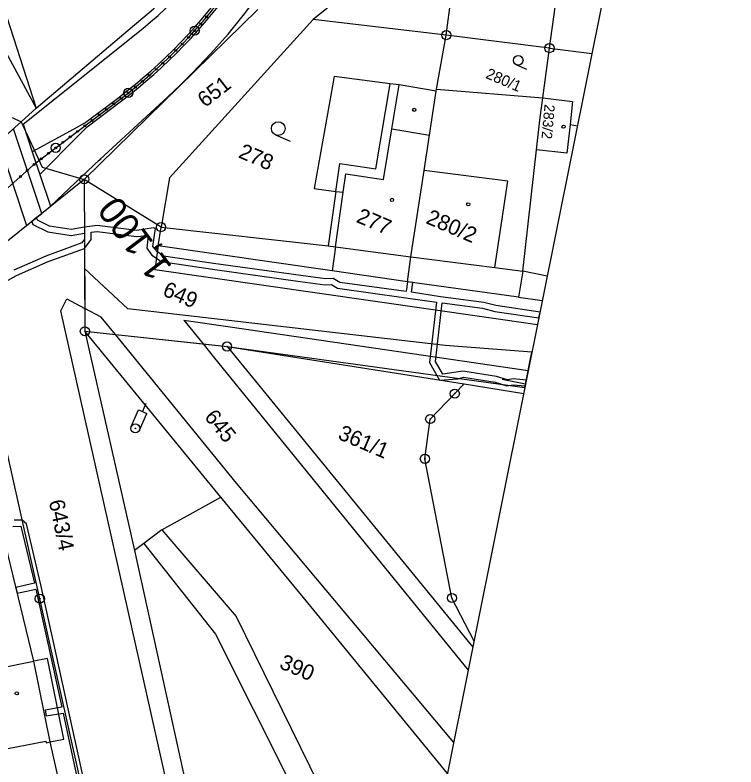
# Model space of a CAD drawing. Extents: x -548552 to -543113, y -1131925 to -1123599.
# Drawn here: x -548014.6 to -547935.4, y -1130751.8 to -1130669.2 of the extents above; entities that cross this region are included whole.
import ezdxf

# ---------------------------------------------------------------- set-up
doc = ezdxf.new("R2010")
doc.units = 0
for name, color, linetype in [('Hranice parcel', 7, 'Continuous'), ('HRANY', 7, 'Continuous'), ('Parcelní čísla', 7, 'Continuous'), ('Poz předměty', 7, 'Continuous'), ('Profile', 7, 'Continuous'), ('PROFILY NÁVRH', 7, 'Continuous'), ('STANIČENÍ', 7, 'Continuous'), ('Vnitřní kresba', 7, 'Continuous'), ('Věcná břemena k části', 7, 'Continuous'), ('Značky bodu BP', 7, 'Continuous'), ('Značky budov', 7, 'Continuous'), ('Značky kultur', 7, 'Continuous')]:
    doc.layers.add(name, color=color, linetype=linetype)

msp = doc.modelspace()

# ---------------------------------------------------------------- linework, layer by layer
at = {"layer": 'Hranice parcel'}
for p, q in [((-547955.863, -1130672.843), (-547952.261, -1130646.688)), ((-547965.223, -1130656.321), (-547981.827, -1130669.682)), ((-547967.197, -1130671.414), (-547965.223, -1130656.321)), ((-548016.415, -1130666.437), (-548012.239, -1130679.443)), ((-547987.88, -1130668.6), (-548006.968, -1130687.25)), ((-547967.197, -1130671.414), (-547981.827, -1130669.682)), ((-547968.272, -1130677.35), (-547967.197, -1130671.414)), ((-547955.863, -1130672.843), (-547967.197, -1130671.414)), ((-547956.594, -1130678.306), (-547955.863, -1130672.843)), ((-547955.863, -1130672.843), (-547951.21, -1130673.429)), ((-547968.316, -1130677.581), (-547968.272, -1130677.35)), ((-547968.272, -1130677.35), (-547956.594, -1130678.306)), ((-547958.807, -1130697.333), (-547957.293, -1130684.024)), ((-547998.533, -1130692.496), (-548006.968, -1130687.25)), ((-547971.448, -1130698.499), (-547979.738, -1130697.307)), ((-547991.278, -1130705.602), (-547964.28, -1130738.633)), ((-547991.278, -1130705.602), (-547965.245, -1130709.718)), ((-547965.245, -1130709.718), (-547958.691, -1130710.751)), ((-548029.76, -1130743.565), (-548012.52, -1130740.171))]:
    msp.add_line(p, q, dxfattribs=at)
for points in [[(-548039.339, -1130606.646), (-548035.329, -1130617.905), (-548026.209, -1130644.659), (-548018.354, -1130666.825), (-548018.258, -1130667.083), (-548016.301, -1130672.012), (-548012.239, -1130679.443)], [(-548012.239, -1130679.443), (-548002.605, -1130671.277), (-547999.345, -1130668.518), (-547996.304, -1130665.687), (-547993.587, -1130662.673), (-547991.35, -1130659.28), (-547989.976, -1130656.529), (-547989.374, -1130655.405), (-547985.231, -1130642.613), (-547983.5, -1130634.358), (-547982.835, -1130630.215)], [(-547981.827, -1130669.682), (-547997.589, -1130687.069), (-547998.533, -1130692.496)], [(-547968.316, -1130677.581), (-547972.358, -1130676.883), (-547973.347, -1130676.753), (-547979.504, -1130675.964), (-547981.709, -1130688.271), (-547979.316, -1130688.578), (-547980.161, -1130694.536), (-547979.362, -1130694.651), (-547979.738, -1130697.307)], [(-547971.448, -1130698.499), (-547971.095, -1130695.745), (-547969.64, -1130686.283), (-547969.049, -1130682.413), (-547968.316, -1130677.581)], [(-547957.293, -1130684.024), (-547956.921, -1130680.745), (-547956.594, -1130678.306)], [(-547956.594, -1130678.306), (-547953.318, -1130678.709), (-547953.608, -1130681.24), (-547953.969, -1130684.392), (-547957.293, -1130684.024)], [(-548012.239, -1130679.443), (-548013.899, -1130680.929), (-548020.879, -1130687.164), (-548023.241, -1130689.274)], [(-548006.968, -1130687.25), (-548018.026, -1130696.122), (-548020.342, -1130698.023)], [(-548006.968, -1130687.25), (-548006.908, -1130701.429), (-548006.895, -1130703.937)], [(-547979.738, -1130697.307), (-547998.832, -1130694.565), (-547998.533, -1130692.496)], [(-547986.21, -1130848.036), (-547999.04, -1130790.747), (-548011.84, -1130733.303), (-548017.049, -1130710.194), (-548020.342, -1130698.023)], [(-547958.807, -1130697.333), (-547959.27, -1130700.192), (-547971.448, -1130698.499)], [(-547956.11, -1130697.871), (-547958.807, -1130697.333)], [(-548006.895, -1130703.937), (-548001.427, -1130728.017), (-547988.689, -1130785.989), (-547980.929, -1130821.689)], [(-547967.061, -1130752.507), (-547982.402, -1130733.764), (-547991.974, -1130722.156), (-548006.895, -1130703.937)], [(-548006.895, -1130703.937), (-548003.545, -1130704.296), (-547993.911, -1130705.323), (-547991.278, -1130705.602)], [(-548012.52, -1130740.171), (-548015.334, -1130728.509), (-548019.241, -1130710.179)], [(-547964.144, -1130737.952), (-547966.58, -1130733.222), (-547969.55, -1130717.937), (-547968.965, -1130713.575), (-547966.263, -1130710.773), (-547965.245, -1130709.718)], [(-548009.401, -1130754.856), (-548010.717, -1130749.015), (-548012.52, -1130740.171)]]:
    msp.add_lwpolyline(points, dxfattribs=at)
at = {"layer": 'HRANY'}
for p, q in [((-548013.665, -1130681.182), (-548012.68, -1130684.221)), ((-548012.68, -1130684.221), (-548011.829, -1130686.703)), ((-548011.829, -1130686.703), (-548010.689, -1130690.213))]:
    msp.add_line(p, q, dxfattribs=at)
at = {"layer": 'Poz předměty'}
for p, q in [((-548000.558, -1130712.762), (-548000.164, -1130711.843)), ((-548001.805, -1130714.404), (-548001.018, -1130712.565)), ((-548001.018, -1130712.565), (-548000.099, -1130712.959)), ((-548000.886, -1130714.798), (-548000.099, -1130712.959))]:
    msp.add_line(p, q, dxfattribs=at)
for radius in [0.5, 0.0303]:
    msp.add_circle((-548001.346, -1130714.602), radius, dxfattribs=at)
at = {"layer": 'Profile'}
for p, q in [((-547935.379, -1130594.451), (-547958.488, -1130709.735)), ((-547958.488, -1130709.735), (-547961.077, -1130709.216)), ((-547958.488, -1130709.735), (-547981.596, -1130825.018))]:
    msp.add_line(p, q, dxfattribs=at)
at = {"layer": 'PROFILY NÁVRH'}
for p, q in [((-548013.665, -1130681.182), (-548000.522, -1130670.671)), ((-548006.942, -1130681.09), (-548003.18, -1130678.247)), ((-547997.789, -1130678.186), (-548005.24, -1130685.071)), ((-548006.641, -1130681.489), (-548002.879, -1130678.646)), ((-548006.942, -1130681.09), (-548008.097, -1130681.727)), ((-548006.641, -1130681.489), (-548007.55, -1130682.407)), ((-548008.097, -1130681.727), (-548012.68, -1130684.221)), ((-548007.55, -1130682.407), (-548011.829, -1130686.703)), ((-548005.24, -1130685.071), (-548010.689, -1130690.213))]:
    msp.add_line(p, q, dxfattribs=at)
for centre, radius, start, end in [((-548038.276, -1130631.805), 58.212, 307.07808, 342.77075), ((-548038.276, -1130631.805), 58.712, 307.07808, 342.77075), ((-548024.35, -1130640.878), 38.149, 308.65197, 335.09781), ((-548051.877, -1130619.652), 79.698, 312.73991, 323.73584)]:
    msp.add_arc(centre, radius, start, end, dxfattribs=at)
at = {"layer": 'STANIČENÍ'}
for p, q in [((-548010.446, -1130678.599), (-548010.003, -1130678.264)), ((-548007.823, -1130682.069), (-548003.029, -1130678.447)), ((-548005.441, -1130685.22), (-548005.106, -1130684.967))]:
    msp.add_line(p, q, dxfattribs=at)
msp.add_lwpolyline([(-548022.317, -1130694.369), (-548012.268, -1130685.428), (-548007.823, -1130682.069)], dxfattribs=at)
for centre, radius in [((-547993.522, -1130669.419), 0.1), ((-547994.834, -1130670.928), 0.5), ((-547994.834, -1130670.928), 0.1), ((-547994.172, -1130670.179), 0.1), ((-547995.51, -1130671.665), 0.1), ((-547996.198, -1130672.391), 0.1), ((-547996.898, -1130673.104), 0.1), ((-547997.611, -1130673.806), 0.1), ((-547998.335, -1130674.496), 0.1), ((-547999.819, -1130675.837), 0.1), ((-547999.071, -1130675.173), 0.1), ((-548000.577, -1130676.488), 0.1), ((-548002.128, -1130677.751), 0.5), ((-548001.347, -1130677.126), 0.1), ((-548002.919, -1130678.363), 0.1), ((-548002.128, -1130677.751), 0.1), ((-548003.717, -1130678.966), 0.1), ((-548004.514, -1130679.569), 0.1), ((-548006.11, -1130680.775), 0.1), ((-548005.312, -1130680.172), 0.1), ((-548006.908, -1130681.378), 0.1), ((-548006.908, -1130681.378), 0.1), ((-548007.706, -1130681.981), 0.1), ((-548007.706, -1130681.981), 0.1), ((-548009.301, -1130683.186), 0.1), ((-548009.301, -1130683.186), 0.1), ((-548008.504, -1130682.583), 0.1), ((-548008.504, -1130682.583), 0.1), ((-548010.099, -1130683.789), 0.5), ((-548010.099, -1130683.789), 0.5), ((-548010.099, -1130683.789), 0.1), ((-548010.099, -1130683.789), 0.1), ((-548011.695, -1130684.995), 0.1), ((-548010.897, -1130684.392), 0.1), ((-548012.478, -1130685.615), 0.1), ((-548013.225, -1130686.28), 0.1), ((-548013.972, -1130686.945), 0.1)]:
    msp.add_circle(centre, radius, dxfattribs=at)
msp.add_arc((-548038.276, -1130631.805), 58.462, 307.07808, 342.77075, dxfattribs=at)
at = {"layer": 'Vnitřní kresba'}
for p, q in [((-547974.929, -1130686.084), (-547973.347, -1130676.753)), ((-547973.176, -1130681.711), (-547972.358, -1130676.883)), ((-548014.881, -1130680.454), (-548013.899, -1130680.929)), ((-548013.899, -1130680.929), (-548011.594, -1130685.909)), ((-547953.608, -1130681.24), (-547952.8, -1130681.36)), ((-547974.107, -1130687.263), (-547973.176, -1130681.711)), ((-547973.176, -1130681.711), (-547969.049, -1130682.413)), ((-547979.316, -1130688.578), (-547978.874, -1130685.514)), ((-547978.874, -1130685.514), (-547974.929, -1130686.084)), ((-548011.594, -1130685.909), (-548006.968, -1130687.25)), ((-547960.423, -1130687.469), (-547969.64, -1130686.283)), ((-547978.509, -1130688.673), (-547978.224, -1130686.663)), ((-547978.224, -1130686.663), (-547974.107, -1130687.263)), ((-547961.868, -1130696.935), (-547960.423, -1130687.469)), ((-547979.362, -1130694.651), (-547978.509, -1130688.673)), ((-547979.316, -1130688.578), (-547978.509, -1130688.673)), ((-547998.533, -1130692.496), (-547980.161, -1130694.536)), ((-547998.832, -1130694.565), (-547999.226, -1130697.16)), ((-547979.362, -1130694.651), (-547971.095, -1130695.745)), ((-547971.095, -1130695.745), (-547961.868, -1130696.935)), ((-547999.226, -1130697.16), (-547957.179, -1130703.203)), ((-547961.868, -1130696.935), (-547958.807, -1130697.333)), ((-548009.537, -1130701.674), (-548008.887, -1130700.386)), ((-548008.887, -1130700.386), (-548006.908, -1130701.429)), ((-547959.27, -1130700.192), (-547956.651, -1130700.571)), ((-547990.524, -1130786.411), (-548009.537, -1130701.674)), ((-548005.114, -1130702.372), (-548006.908, -1130701.429)), ((-548003.545, -1130704.296), (-548005.114, -1130702.372)), ((-547996.041, -1130702.702), (-547993.911, -1130705.323)), ((-547996.041, -1130702.702), (-547990.953, -1130703.446)), ((-547990.953, -1130703.446), (-547958.186, -1130708.231)), ((-547990.246, -1130720.612), (-548003.545, -1130704.296)), ((-547993.911, -1130705.323), (-547992.65, -1130706.875)), ((-547992.65, -1130706.875), (-547964.784, -1130741.147)), ((-547966.377, -1130749.094), (-547990.246, -1130720.612)), ((-547993.618, -1130723.073), (-547991.974, -1130722.156)), ((-547998.439, -1130725.718), (-547993.618, -1130723.073)), ((-547998.439, -1130725.718), (-548000.419, -1130727.241)), ((-547998.439, -1130725.718), (-547990.294, -1130735.246)), ((-548000.419, -1130727.241), (-548001.427, -1130728.017)), ((-548000.419, -1130727.241), (-547992.546, -1130737.175)), ((-547990.294, -1130735.246), (-547971.324, -1130773.772)), ((-547992.546, -1130737.175), (-547972.145, -1130777.868)), ((-548010.997, -1130739.866), (-548012.52, -1130740.171)), ((-548009.203, -1130748.707), (-548010.997, -1130739.866)), ((-548018.119, -1130750.293), (-548011.197, -1130748.94)), ((-548011.197, -1130748.94), (-548011.16, -1130749.108)), ((-548011.16, -1130749.108), (-548010.717, -1130749.015)), ((-548010.717, -1130749.015), (-548009.203, -1130748.707))]:
    msp.add_line(p, q, dxfattribs=at)
at = {"layer": 'Věcná břemena k části'}
for p, q in [((-547957.032, -1130702.472), (-547956.903, -1130701.829)), ((-547958.559, -1130710.09), (-547957.788, -1130706.245)), ((-547958.527, -1130709.932), (-547958.398, -1130709.287))]:
    msp.add_line(p, q, dxfattribs=at)
msp.add_lwpolyline([(-548014.746, -1130681.687), (-548016.371, -1130683.144), (-548013.299, -1130692.326), (-548011.631, -1130690.996)], close=True, dxfattribs=at)
for points in [[(-547956.903, -1130701.829), (-547961.743, -1130701.112), (-547963.085, -1130700.766), (-547967.821, -1130700.14), (-547971.013, -1130699.642), (-547970.883, -1130698.577), (-547971.448, -1130698.499), (-547971.587, -1130699.56), (-547978.907, -1130698.566), (-547979.623, -1130698.129), (-547980.471, -1130698.179), (-547983.176, -1130697.814), (-547992.775, -1130696.475), (-547998.261, -1130695.67), (-547998.929, -1130695.198), (-547999.424, -1130694.627), (-547999.134, -1130692.63), (-547999.374, -1130692.581), (-548001.198, -1130692.877), (-548005.559, -1130692.314), (-548006.945, -1130692.503), (-548008.391, -1130692.754), (-548010.769, -1130692.388), (-548012.098, -1130691.732), (-548012.191, -1130691.441), (-548012.735, -1130691.872), (-548012.626, -1130692.202), (-548010.974, -1130693.018), (-548008.388, -1130693.408), (-548006.947, -1130693.166), (-548006.936, -1130693.802), (-548007.216, -1130694.226), (-548011.176, -1130695.673), (-548014.696, -1130697.211)], [(-548017.279, -1130699.379), (-548014.402, -1130697.794), (-548010.934, -1130696.277), (-548006.932, -1130694.859), (-548006.202, -1130693.866), (-548006.192, -1130693.055), (-548005.556, -1130692.968), (-548001.214, -1130693.523), (-547999.939, -1130693.417), (-548000.094, -1130694.819), (-547999.525, -1130695.574), (-547999.039, -1130695.913), (-547998.502, -1130696.284), (-547992.872, -1130697.108), (-547983.255, -1130698.455), (-547980.487, -1130698.825), (-547979.799, -1130698.793), (-547979.13, -1130699.189), (-547968.288, -1130700.723), (-547969.035, -1130707.366)], [(-547957.788, -1130706.245), (-547967.314, -1130705.481), (-548002.166, -1130701.459), (-548006.929, -1130697.036), (-548006.895, -1130703.937), (-547991.278, -1130705.602), (-547958.559, -1130710.09)], [(-547958.398, -1130709.287), (-547959.862, -1130709.164), (-547960.488, -1130709.254), (-547961.683, -1130708.895), (-547965.365, -1130708.296), (-547967.567, -1130708.636), (-547968.37, -1130707.237), (-547967.642, -1130700.815), (-547963.208, -1130701.409), (-547961.866, -1130701.756), (-547957.032, -1130702.472)], [(-547969.035, -1130707.366), (-547967.936, -1130709.294), (-547965.936, -1130709.172), (-547965.307, -1130708.974), (-547961.825, -1130709.53), (-547960.53, -1130709.911), (-547959.841, -1130709.825), (-547958.527, -1130709.932)], [(-548014.821, -1130725.357), (-548013.914, -1130725.321), (-548012.442, -1130731.609), (-548014.475, -1130732.065), (-548014.322, -1130732.697), (-548012.288, -1130732.241), (-548010.987, -1130738.042), (-548009.436, -1130745.212), (-548011.272, -1130745.536), (-548011.154, -1130746.174), (-548009.296, -1130745.849), (-548008.132, -1130751.157), (-548005.472, -1130763.459)], [(-548004.768, -1130763.619), (-548007.504, -1130751.012), (-548008.735, -1130745.404), (-548010.36, -1130737.897), (-548011.732, -1130731.783), (-548013.306, -1130725.07), (-548013.783, -1130724.659), (-548014.645, -1130724.692)]]:
    msp.add_lwpolyline(points, dxfattribs=at)
at = {"layer": 'Značky bodu BP'}
for centre, radius in [((-547967.197, -1130671.414), 0.5), ((-547967.197, -1130671.414), 0.0303), ((-547955.863, -1130672.843), 0.5), ((-547955.863, -1130672.843), 0.0303), ((-548006.968, -1130687.25), 0.5), ((-548006.968, -1130687.25), 0.0303), ((-547998.533, -1130692.496), 0.5), ((-547998.533, -1130692.496), 0.0303), ((-548006.895, -1130703.937), 0.5), ((-548006.895, -1130703.937), 0.0303), ((-547991.278, -1130705.602), 0.5), ((-547991.278, -1130705.602), 0.0303), ((-547966.263, -1130710.773), 0.5), ((-547966.263, -1130710.773), 0.0303), ((-547968.965, -1130713.575), 0.5), ((-547968.965, -1130713.575), 0.0303), ((-547969.55, -1130717.937), 0.5), ((-547969.55, -1130717.937), 0.0303), ((-547966.58, -1130733.222), 0.5), ((-548011.84, -1130733.303), 0.5), ((-548011.84, -1130733.303), 0.0303), ((-547966.58, -1130733.222), 0.0303)]:
    msp.add_circle(centre, radius, dxfattribs=at)
at = {"layer": 'Značky budov'}
for centre in [(-547970.72, -1130679.618), (-547954.313, -1130681.47), (-547973.161, -1130689.506), (-547964.786, -1130689.994), (-548014.374, -1130743.694)]:
    msp.add_circle(centre, 0.175, dxfattribs=at)
at = {"layer": 'Značky kultur'}
for p, q in [((-547959.501, -1130674.668), (-547958.375, -1130675.15)), ((-547985.948, -1130682.364), (-547984.339, -1130683.053))]:
    msp.add_line(p, q, dxfattribs=at)
for centre, radius in [((-547959.294, -1130674.185), 0.525), ((-547985.652, -1130681.674), 0.75)]:
    msp.add_circle(centre, radius, dxfattribs=at)

# ---------------------------------------------------------------- texts
at = {"layer": 'Parcelní čísla'}
for s, height, rotation, p in [('280/1', 1.2, 336.80584, (-547962.964, -1130676.089)), ('651', 1.7, 37.80584, (-547993.685, -1130679.428)), ('283/2', 1.139, 264.80584, (-547956.395, -1130678.973)), ('278', 1.7, 336.80584, (-547990.133, -1130684.813)), ('277', 1.7, 336.80584, (-547977.189, -1130691.904)), ('280/2', 1.7, 336.80584, (-547969.537, -1130692.039)), ('649', 1.7, 336.80584, (-547998.464, -1130699.958)), ('645', 1.7, 308.80584, (-547993.844, -1130713.365)), ('361/1', 1.7, 336.80584, (-547979.203, -1130715.716)), ('643/4', 1.7, 281.80584, (-548010.862, -1130722.597)), ('390', 1.7, 336.80584, (-547985.636, -1130740.885))]:
    msp.add_text(s, height=height, rotation=rotation, dxfattribs=at).set_placement(p)
at = {"layer": 'STANIČENÍ'}
msp.add_text('1,100', height=3, rotation=127.07808, dxfattribs=at).set_placement((-547997.218, -1130696.87))

doc.saveas('drawing.dxf')
